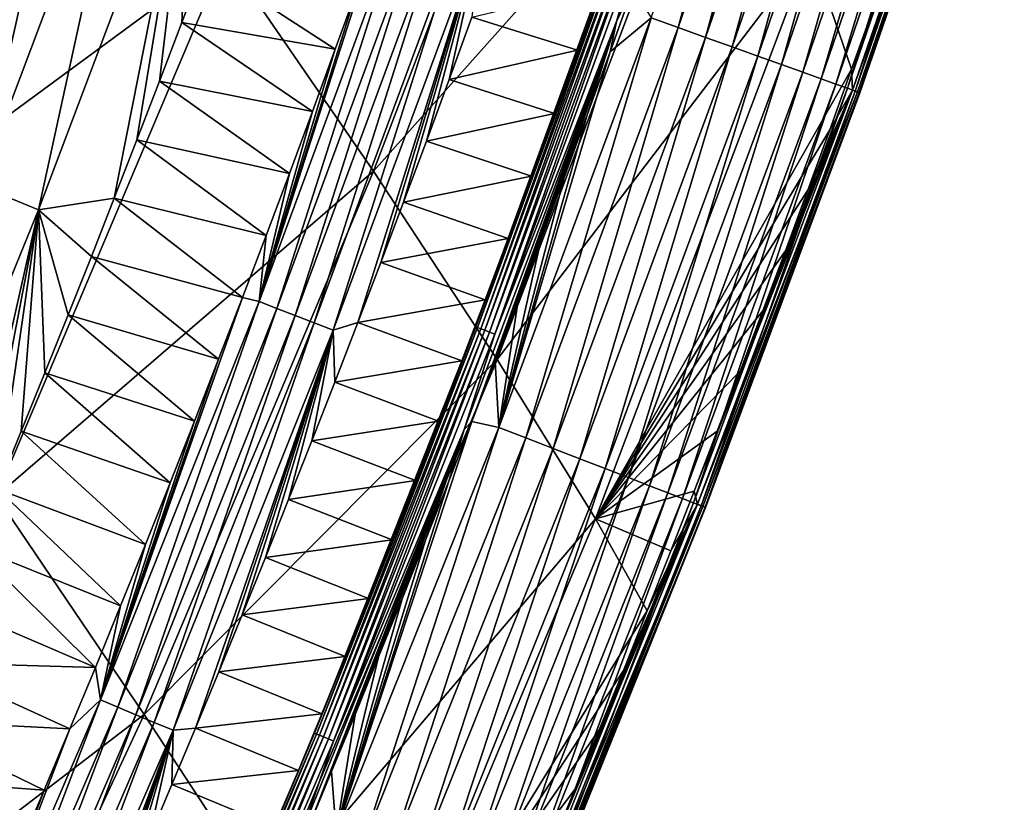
# Model space of a CAD drawing. Header units: millimetres. Extents: x -300 to 300, y -500 to 500.
# Tile 306 of 656: x 249 to 266, y -372 to -358. Entities that reach past the tile are written whole.
import ezdxf

# ---------------------------------------------------------------- set-up
doc = ezdxf.new("R2010")
doc.units = ezdxf.units.MM
doc.header["$LTSCALE"] = 81.481481
for name, color, linetype in [('19', 7, 'CONTINUOUS'), ('23', 7, 'CONTINUOUS'), ('26', 7, 'CONTINUOUS'), ('27', 7, 'CONTINUOUS'), ('29', 7, 'CONTINUOUS'), ('30', 7, 'CONTINUOUS'), ('32', 7, 'CONTINUOUS')]:
    doc.layers.add(name, color=color, linetype=linetype)

msp = doc.modelspace()

# ---------------------------------------------------------------- linework, layer by layer
at = {"layer": '19', "color": 7, "linetype": 'CONTINUOUS'}
for points in [[(255.101, -360.508, 20.017), (258.966, -350.381, 19.916), (252.456, -356.657, 24.52), (255.101, -360.508, 20.017)], [(255.101, -360.508, 20.017), (261.163, -353.709, 15.188), (258.966, -350.381, 19.916), (255.101, -360.508, 20.017)], [(245.315, -361.912, 28.921), (249.388, -352.32, 28.779), (241.863, -357.027, 32.959), (245.315, -361.912, 28.921)], [(245.315, -361.912, 28.921), (252.456, -356.657, 24.52), (249.388, -352.32, 28.779), (245.315, -361.912, 28.921)], [(257.308, -363.863, 15.264), (261.163, -353.709, 15.188), (255.101, -360.508, 20.017), (257.308, -363.863, 15.264)], [(257.308, -363.863, 15.264), (262.896, -356.548, 10.205), (261.163, -353.709, 15.188), (257.308, -363.863, 15.264)], [(259.062, -366.709, 10.254), (262.896, -356.548, 10.205), (257.308, -363.863, 15.264), (259.062, -366.709, 10.254)], [(262.896, -356.548, 10.205), (259.062, -366.709, 10.254), (263.631, -358.689, 6.653), (262.896, -356.548, 10.205)], [(264.018, -357.608, 6.646), (262.896, -356.548, 10.205), (263.631, -358.689, 6.653), (264.018, -357.608, 6.646)], [(248.369, -366.305, 24.643), (252.456, -356.657, 24.52), (245.315, -361.912, 28.921), (248.369, -366.305, 24.643)], [(248.369, -366.305, 24.643), (255.101, -360.508, 20.017), (252.456, -356.657, 24.52), (248.369, -366.305, 24.643)], [(263.631, -358.689, 6.653), (259.062, -366.709, 10.254), (263.241, -359.769, 6.659), (263.631, -358.689, 6.653)], [(263.241, -359.769, 6.659), (259.062, -366.709, 10.254), (262.847, -360.847, 6.666), (263.241, -359.769, 6.659)], [(251.011, -370.194, 20.118), (255.101, -360.508, 20.017), (248.369, -366.305, 24.643), (251.011, -370.194, 20.118)], [(251.011, -370.194, 20.118), (257.308, -363.863, 15.264), (255.101, -360.508, 20.017), (251.011, -370.194, 20.118)], [(262.847, -360.847, 6.666), (259.062, -366.709, 10.254), (262.45, -361.924, 6.672), (262.847, -360.847, 6.666)], [(262.45, -361.924, 6.672), (259.062, -366.709, 10.254), (262.048, -362.999, 6.679), (262.45, -361.924, 6.672)], [(262.048, -362.999, 6.679), (259.062, -366.709, 10.254), (261.643, -364.072, 6.685), (262.048, -362.999, 6.679)], [(253.224, -373.568, 15.341), (257.308, -363.863, 15.264), (251.011, -370.194, 20.118), (253.224, -373.568, 15.341)], [(253.224, -373.568, 15.341), (259.062, -366.709, 10.254), (257.308, -363.863, 15.264), (253.224, -373.568, 15.341)], [(261.643, -364.072, 6.685), (259.062, -366.709, 10.254), (261.234, -365.143, 6.692), (261.643, -364.072, 6.685)], [(261.234, -365.143, 6.692), (259.062, -366.709, 10.254), (260.821, -366.213, 6.698), (261.234, -365.143, 6.692)], [(260.821, -366.213, 6.698), (259.062, -366.709, 10.254), (260.404, -367.28, 6.705), (260.821, -366.213, 6.698)], [(244.055, -375.526, 24.767), (251.011, -370.194, 20.118), (248.369, -366.305, 24.643), (244.055, -375.526, 24.767)], [(254.996, -376.413, 10.303), (259.062, -366.709, 10.254), (253.224, -373.568, 15.341), (254.996, -376.413, 10.303)], [(259.062, -366.709, 10.254), (254.996, -376.413, 10.303), (259.983, -368.346, 6.711), (259.062, -366.709, 10.254)], [(260.404, -367.28, 6.705), (259.062, -366.709, 10.254), (259.983, -368.346, 6.711), (260.404, -367.28, 6.705)], [(259.983, -368.346, 6.711), (254.996, -376.413, 10.303), (259.558, -369.41, 6.717), (259.983, -368.346, 6.711)], [(259.558, -369.41, 6.717), (254.996, -376.413, 10.303), (259.128, -370.472, 6.723), (259.558, -369.41, 6.717)], [(246.689, -379.446, 20.221), (251.011, -370.194, 20.118), (244.055, -375.526, 24.767), (246.689, -379.446, 20.221)], [(246.689, -379.446, 20.221), (253.224, -373.568, 15.341), (251.011, -370.194, 20.118), (246.689, -379.446, 20.221)], [(259.128, -370.472, 6.723), (254.996, -376.413, 10.303), (258.695, -371.532, 6.729), (259.128, -370.472, 6.723)], [(258.695, -371.532, 6.729), (254.996, -376.413, 10.303), (258.258, -372.591, 6.735), (258.695, -371.532, 6.729)]]:
    msp.add_3dface(points, dxfattribs=at)
at = {"layer": '23', "color": 7, "linetype": 'CONTINUOUS'}
for points in [[(251.679, -357.854, 2.767), (252.072, -356.807, 2.765), (254.419, -358.33, 1.09), (251.679, -357.854, 2.767)], [(254.419, -358.33, 1.09), (252.072, -356.807, 2.765), (254.822, -357.221, 1.092), (254.419, -358.33, 1.09)], [(251.281, -358.9, 2.769), (251.679, -357.854, 2.767), (254.012, -359.439, 1.089), (251.281, -358.9, 2.769)], [(254.012, -359.439, 1.089), (251.679, -357.854, 2.767), (254.419, -358.33, 1.09), (254.012, -359.439, 1.089)], [(250.88, -359.944, 2.771), (251.281, -358.9, 2.769), (253.6, -360.546, 1.087), (250.88, -359.944, 2.771)], [(253.6, -360.546, 1.087), (251.281, -358.9, 2.769), (254.012, -359.439, 1.089), (253.6, -360.546, 1.087)], [(250.476, -360.987, 2.773), (250.88, -359.944, 2.771), (253.184, -361.652, 1.086), (250.476, -360.987, 2.773)], [(253.184, -361.652, 1.086), (250.88, -359.944, 2.771), (253.6, -360.546, 1.087), (253.184, -361.652, 1.086)], [(250.067, -362.028, 2.775), (250.476, -360.987, 2.773), (252.763, -362.757, 1.084), (250.067, -362.028, 2.775)], [(252.763, -362.757, 1.084), (250.476, -360.987, 2.773), (253.184, -361.652, 1.086), (252.763, -362.757, 1.084)], [(249.654, -363.067, 2.777), (250.067, -362.028, 2.775), (252.338, -363.86, 1.082), (249.654, -363.067, 2.777)], [(252.338, -363.86, 1.082), (250.067, -362.028, 2.775), (252.763, -362.757, 1.084), (252.338, -363.86, 1.082)], [(249.237, -364.105, 2.779), (249.654, -363.067, 2.777), (251.908, -364.962, 1.081), (249.237, -364.105, 2.779)], [(251.908, -364.962, 1.081), (249.654, -363.067, 2.777), (252.338, -363.86, 1.082), (251.908, -364.962, 1.081)], [(248.817, -365.141, 2.781), (249.237, -364.105, 2.779), (251.473, -366.063, 1.079), (248.817, -365.141, 2.781)], [(251.473, -366.063, 1.079), (249.237, -364.105, 2.779), (251.908, -364.962, 1.081), (251.473, -366.063, 1.079)], [(248.392, -366.175, 2.782), (248.817, -365.141, 2.781), (251.033, -367.163, 1.078), (248.392, -366.175, 2.782)], [(251.033, -367.163, 1.078), (248.817, -365.141, 2.781), (251.473, -366.063, 1.079), (251.033, -367.163, 1.078)], [(247.963, -367.208, 2.784), (248.392, -366.175, 2.782), (250.588, -368.261, 1.076), (247.963, -367.208, 2.784)], [(250.588, -368.261, 1.076), (248.392, -366.175, 2.782), (251.033, -367.163, 1.078), (250.588, -368.261, 1.076)], [(247.53, -368.239, 2.786), (247.963, -367.208, 2.784), (250.139, -369.357, 1.074), (247.53, -368.239, 2.786)], [(250.139, -369.357, 1.074), (247.963, -367.208, 2.784), (250.588, -368.261, 1.076), (250.139, -369.357, 1.074)], [(247.093, -369.268, 2.788), (247.53, -368.239, 2.786), (250.139, -369.357, 1.074), (247.093, -369.268, 2.788)], [(246.651, -370.295, 2.789), (247.093, -369.268, 2.788), (249.684, -370.453, 1.073), (246.651, -370.295, 2.789)], [(249.684, -370.453, 1.073), (247.093, -369.268, 2.788), (250.139, -369.357, 1.074), (249.684, -370.453, 1.073)], [(246.205, -371.321, 2.791), (246.651, -370.295, 2.789), (249.225, -371.547, 1.071), (246.205, -371.321, 2.791)], [(249.225, -371.547, 1.071), (246.651, -370.295, 2.789), (249.684, -370.453, 1.073), (249.225, -371.547, 1.071)], [(248.761, -372.639, 1.07), (246.205, -371.321, 2.791), (249.225, -371.547, 1.071), (248.761, -372.639, 1.07)]]:
    msp.add_3dface(points, dxfattribs=at)
at = {"layer": '26', "color": 7, "linetype": 'CONTINUOUS'}
for points in [[(248.846, -352.753, 6.469), (246.129, -359.957, 6.433), (247.981, -352.417, 7.588), (248.846, -352.753, 6.469)], [(248.846, -352.753, 6.469), (247.062, -360.345, 5.395), (246.129, -359.957, 6.433), (248.846, -352.753, 6.469)], [(249.788, -353.118, 5.418), (247.062, -360.345, 5.395), (248.846, -352.753, 6.469), (249.788, -353.118, 5.418)], [(249.788, -353.118, 5.418), (248.063, -360.759, 4.433), (247.062, -360.345, 5.395), (249.788, -353.118, 5.418)], [(250.799, -353.508, 4.443), (248.063, -360.759, 4.433), (249.788, -353.118, 5.418), (250.799, -353.508, 4.443)], [(250.799, -353.508, 4.443), (249.123, -361.197, 3.554), (248.063, -360.759, 4.433), (250.799, -353.508, 4.443)], [(251.871, -353.921, 3.551), (249.123, -361.197, 3.554), (250.799, -353.508, 4.443), (251.871, -353.921, 3.551)], [(251.871, -353.921, 3.551), (250.476, -360.987, 2.773), (249.123, -361.197, 3.554), (251.871, -353.921, 3.551)], [(250.88, -359.944, 2.771), (250.476, -360.987, 2.773), (251.871, -353.921, 3.551), (250.88, -359.944, 2.771)], [(251.281, -358.9, 2.769), (250.88, -359.944, 2.771), (251.871, -353.921, 3.551), (251.281, -358.9, 2.769)], [(251.679, -357.854, 2.767), (251.281, -358.9, 2.769), (251.871, -353.921, 3.551), (251.679, -357.854, 2.767)], [(252.072, -356.807, 2.765), (251.679, -357.854, 2.767), (251.871, -353.921, 3.551), (252.072, -356.807, 2.765)], [(249.123, -361.197, 3.554), (246.191, -368.375, 3.555), (248.063, -360.759, 4.433), (249.123, -361.197, 3.554)], [(250.476, -360.987, 2.773), (250.067, -362.028, 2.775), (249.123, -361.197, 3.554), (250.476, -360.987, 2.773)], [(249.123, -361.197, 3.554), (247.53, -368.239, 2.786), (246.191, -368.375, 3.555), (249.123, -361.197, 3.554)], [(247.963, -367.208, 2.784), (247.53, -368.239, 2.786), (249.123, -361.197, 3.554), (247.963, -367.208, 2.784)], [(248.392, -366.175, 2.782), (247.963, -367.208, 2.784), (249.123, -361.197, 3.554), (248.392, -366.175, 2.782)], [(248.817, -365.141, 2.781), (248.392, -366.175, 2.782), (249.123, -361.197, 3.554), (248.817, -365.141, 2.781)], [(249.237, -364.105, 2.779), (248.817, -365.141, 2.781), (249.123, -361.197, 3.554), (249.237, -364.105, 2.779)], [(250.067, -362.028, 2.775), (249.654, -363.067, 2.777), (249.123, -361.197, 3.554), (250.067, -362.028, 2.775)], [(249.654, -363.067, 2.777), (249.237, -364.105, 2.779), (249.123, -361.197, 3.554), (249.654, -363.067, 2.777)]]:
    msp.add_3dface(points, dxfattribs=at)
at = {"layer": '27', "color": 7, "linetype": 'CONTINUOUS'}
for points in [[(260.053, -357.772, 0.109), (262.594, -350.39, 0.109), (260.539, -357.946, 0.249), (260.053, -357.772, 0.109)], [(260.539, -357.946, 0.249), (262.594, -350.39, 0.109), (263.083, -350.552, 0.247), (260.539, -357.946, 0.249)], [(260.539, -357.946, 0.249), (263.083, -350.552, 0.247), (261.026, -358.121, 0.45), (260.539, -357.946, 0.249)], [(261.026, -358.121, 0.45), (263.083, -350.552, 0.247), (263.571, -350.714, 0.447), (261.026, -358.121, 0.45)], [(261.026, -358.121, 0.45), (263.571, -350.714, 0.447), (261.502, -358.291, 0.717), (261.026, -358.121, 0.45)], [(261.502, -358.291, 0.717), (263.571, -350.714, 0.447), (264.049, -350.873, 0.711), (261.502, -358.291, 0.717)], [(261.502, -358.291, 0.717), (264.049, -350.873, 0.711), (261.957, -358.454, 1.048), (261.502, -358.291, 0.717)], [(261.957, -358.454, 1.048), (264.049, -350.873, 0.711), (264.506, -351.025, 1.039), (261.957, -358.454, 1.048)], [(261.957, -358.454, 1.048), (264.506, -351.025, 1.039), (262.379, -358.605, 1.441), (261.957, -358.454, 1.048)], [(262.379, -358.605, 1.441), (264.506, -351.025, 1.039), (264.931, -351.166, 1.427), (262.379, -358.605, 1.441)], [(262.379, -358.605, 1.441), (264.931, -351.166, 1.427), (262.758, -358.741, 1.889), (262.379, -358.605, 1.441)], [(262.758, -358.741, 1.889), (264.931, -351.166, 1.427), (265.312, -351.292, 1.871), (262.758, -358.741, 1.889)], [(262.758, -358.741, 1.889), (265.312, -351.292, 1.871), (263.085, -358.858, 2.384), (262.758, -358.741, 1.889)], [(263.085, -358.858, 2.384), (265.312, -351.292, 1.871), (265.642, -351.402, 2.362), (263.085, -358.858, 2.384)], [(263.085, -358.858, 2.384), (265.642, -351.402, 2.362), (263.352, -358.954, 2.915), (263.085, -358.858, 2.384)], [(263.352, -358.954, 2.915), (265.642, -351.402, 2.362), (265.912, -351.491, 2.888), (263.352, -358.954, 2.915)], [(263.352, -358.954, 2.915), (265.912, -351.491, 2.888), (263.555, -359.026, 3.47), (263.352, -358.954, 2.915)], [(263.555, -359.026, 3.47), (265.912, -351.491, 2.888), (266.119, -351.56, 3.439), (263.555, -359.026, 3.47)], [(263.555, -359.026, 3.47), (266.119, -351.56, 3.439), (263.692, -359.076, 4.037), (263.555, -359.026, 3.47)], [(264.018, -357.608, 6.646), (263.631, -358.689, 6.653), (266.23, -351.597, 6.143), (264.018, -357.608, 6.646)], [(266.23, -351.597, 6.143), (263.631, -358.689, 6.653), (263.645, -359.059, 6.189), (266.23, -351.597, 6.143)], [(266.23, -351.597, 6.143), (263.645, -359.059, 6.189), (266.317, -351.626, 5.642), (266.23, -351.597, 6.143)], [(263.645, -359.059, 6.189), (263.736, -359.091, 5.686), (266.317, -351.626, 5.642), (263.645, -359.059, 6.189)], [(263.692, -359.076, 4.037), (266.119, -351.56, 3.439), (266.26, -351.607, 4.001), (263.692, -359.076, 4.037)], [(263.692, -359.076, 4.037), (266.26, -351.607, 4.001), (263.765, -359.102, 4.602), (263.692, -359.076, 4.037)], [(263.736, -359.091, 5.686), (266.355, -351.639, 5.112), (266.317, -351.626, 5.642), (263.736, -359.091, 5.686)], [(263.778, -359.106, 5.155), (266.355, -351.639, 5.112), (263.736, -359.091, 5.686), (263.778, -359.106, 5.155)], [(263.765, -359.102, 4.602), (266.26, -351.607, 4.001), (266.338, -351.633, 4.562), (263.765, -359.102, 4.602)], [(263.765, -359.102, 4.602), (266.338, -351.633, 4.562), (263.778, -359.106, 5.155), (263.765, -359.102, 4.602)], [(263.778, -359.106, 5.155), (266.338, -351.633, 4.562), (266.355, -351.639, 5.112), (263.778, -359.106, 5.155)], [(259.322, -358.376, 0.031), (259.73, -357.239, 0.031), (260.053, -357.772, 0.109), (259.322, -358.376, 0.031)], [(257.337, -365.077, 0.11), (259.322, -358.376, 0.031), (260.053, -357.772, 0.109), (257.337, -365.077, 0.11)], [(257.337, -365.077, 0.11), (260.053, -357.772, 0.109), (257.821, -365.264, 0.251), (257.337, -365.077, 0.11)], [(257.821, -365.264, 0.251), (260.053, -357.772, 0.109), (260.539, -357.946, 0.249), (257.821, -365.264, 0.251)], [(257.821, -365.264, 0.251), (260.539, -357.946, 0.249), (258.305, -365.451, 0.454), (257.821, -365.264, 0.251)], [(258.305, -365.451, 0.454), (260.539, -357.946, 0.249), (261.026, -358.121, 0.45), (258.305, -365.451, 0.454)], [(258.305, -365.451, 0.454), (261.026, -358.121, 0.45), (258.779, -365.634, 0.723), (258.305, -365.451, 0.454)], [(258.779, -365.634, 0.723), (261.026, -358.121, 0.45), (261.502, -358.291, 0.717), (258.779, -365.634, 0.723)], [(258.779, -365.634, 0.723), (261.502, -358.291, 0.717), (259.232, -365.809, 1.057), (258.779, -365.634, 0.723)], [(259.232, -365.809, 1.057), (261.502, -358.291, 0.717), (261.957, -358.454, 1.048), (259.232, -365.809, 1.057)], [(258.913, -359.502, 0.031), (259.322, -358.376, 0.031), (257.337, -365.077, 0.11), (258.913, -359.502, 0.031)], [(259.232, -365.809, 1.057), (261.957, -358.454, 1.048), (259.651, -365.972, 1.454), (259.232, -365.809, 1.057)], [(259.651, -365.972, 1.454), (261.957, -358.454, 1.048), (262.379, -358.605, 1.441), (259.651, -365.972, 1.454)], [(259.651, -365.972, 1.454), (262.379, -358.605, 1.441), (260.027, -366.117, 1.906), (259.651, -365.972, 1.454)], [(260.027, -366.117, 1.906), (262.379, -358.605, 1.441), (262.758, -358.741, 1.889), (260.027, -366.117, 1.906)], [(263.631, -358.689, 6.653), (263.241, -359.769, 6.659), (263.645, -359.059, 6.189), (263.631, -358.689, 6.653)], [(260.027, -366.117, 1.906), (262.758, -358.741, 1.889), (260.35, -366.242, 2.406), (260.027, -366.117, 1.906)], [(260.35, -366.242, 2.406), (262.758, -358.741, 1.889), (263.085, -358.858, 2.384), (260.35, -366.242, 2.406)], [(260.35, -366.242, 2.406), (263.085, -358.858, 2.384), (260.613, -366.344, 2.942), (260.35, -366.242, 2.406)], [(260.613, -366.344, 2.942), (263.085, -358.858, 2.384), (263.352, -358.954, 2.915), (260.613, -366.344, 2.942)], [(260.613, -366.344, 2.942), (263.352, -358.954, 2.915), (260.812, -366.421, 3.501), (260.613, -366.344, 2.942)], [(260.812, -366.421, 3.501), (263.352, -358.954, 2.915), (263.555, -359.026, 3.47), (260.812, -366.421, 3.501)], [(260.812, -366.421, 3.501), (263.555, -359.026, 3.47), (260.946, -366.473, 4.071), (260.812, -366.421, 3.501)], [(260.946, -366.473, 4.071), (263.555, -359.026, 3.47), (263.692, -359.076, 4.037), (260.946, -366.473, 4.071)], [(261.234, -365.143, 6.692), (260.821, -366.213, 6.698), (263.645, -359.059, 6.189), (261.234, -365.143, 6.692)], [(263.645, -359.059, 6.189), (260.821, -366.213, 6.698), (260.883, -366.448, 6.233), (263.645, -359.059, 6.189)], [(263.645, -359.059, 6.189), (260.883, -366.448, 6.233), (263.736, -359.091, 5.686), (263.645, -359.059, 6.189)], [(260.883, -366.448, 6.233), (260.977, -366.485, 5.729), (263.736, -359.091, 5.686), (260.883, -366.448, 6.233)], [(260.946, -366.473, 4.071), (263.692, -359.076, 4.037), (261.015, -366.499, 4.64), (260.946, -366.473, 4.071)], [(260.977, -366.485, 5.729), (263.778, -359.106, 5.155), (263.736, -359.091, 5.686), (260.977, -366.485, 5.729)], [(261.023, -366.503, 5.196), (263.778, -359.106, 5.155), (260.977, -366.485, 5.729), (261.023, -366.503, 5.196)], [(261.015, -366.499, 4.64), (263.692, -359.076, 4.037), (263.765, -359.102, 4.602), (261.015, -366.499, 4.64)], [(261.015, -366.499, 4.64), (263.765, -359.102, 4.602), (261.023, -366.503, 5.196), (261.015, -366.499, 4.64)], [(261.023, -366.503, 5.196), (263.765, -359.102, 4.602), (263.778, -359.106, 5.155), (261.023, -366.503, 5.196)], [(261.643, -364.072, 6.685), (261.234, -365.143, 6.692), (263.645, -359.059, 6.189), (261.643, -364.072, 6.685)], [(262.048, -362.999, 6.679), (261.643, -364.072, 6.685), (263.645, -359.059, 6.189), (262.048, -362.999, 6.679)], [(262.45, -361.924, 6.672), (262.048, -362.999, 6.679), (263.645, -359.059, 6.189), (262.45, -361.924, 6.672)], [(262.847, -360.847, 6.666), (262.45, -361.924, 6.672), (263.645, -359.059, 6.189), (262.847, -360.847, 6.666)], [(263.241, -359.769, 6.659), (262.847, -360.847, 6.666), (263.645, -359.059, 6.189), (263.241, -359.769, 6.659)], [(258.503, -360.617, 0.031), (258.913, -359.502, 0.031), (257.337, -365.077, 0.11), (258.503, -360.617, 0.031)], [(258.093, -361.721, 0.031), (258.503, -360.617, 0.031), (257.337, -365.077, 0.11), (258.093, -361.721, 0.031)], [(257.681, -362.814, 0.031), (258.093, -361.721, 0.031), (257.337, -365.077, 0.11), (257.681, -362.814, 0.031)], [(257.269, -363.897, 0.031), (257.681, -362.814, 0.031), (257.337, -365.077, 0.11), (257.269, -363.897, 0.031)], [(256.856, -364.97, 0.031), (257.269, -363.897, 0.031), (257.337, -365.077, 0.11), (256.856, -364.97, 0.031)], [(256.442, -366.034, 0.031), (256.856, -364.97, 0.031), (254.435, -372.298, 0.111), (256.442, -366.034, 0.031)], [(254.435, -372.298, 0.111), (256.856, -364.97, 0.031), (257.337, -365.077, 0.11), (254.435, -372.298, 0.111)], [(254.435, -372.298, 0.111), (257.337, -365.077, 0.11), (254.916, -372.499, 0.253), (254.435, -372.298, 0.111)], [(254.916, -372.499, 0.253), (257.337, -365.077, 0.11), (257.821, -365.264, 0.251), (254.916, -372.499, 0.253)], [(254.916, -372.499, 0.253), (257.821, -365.264, 0.251), (255.397, -372.701, 0.458), (254.916, -372.499, 0.253)], [(255.397, -372.701, 0.458), (257.821, -365.264, 0.251), (258.305, -365.451, 0.454), (255.397, -372.701, 0.458)], [(255.397, -372.701, 0.458), (258.305, -365.451, 0.454), (255.867, -372.897, 0.729), (255.397, -372.701, 0.458)], [(255.867, -372.897, 0.729), (258.305, -365.451, 0.454), (258.779, -365.634, 0.723), (255.867, -372.897, 0.729)], [(255.867, -372.897, 0.729), (258.779, -365.634, 0.723), (256.316, -373.085, 1.066), (255.867, -372.897, 0.729)], [(256.316, -373.085, 1.066), (258.779, -365.634, 0.723), (259.232, -365.809, 1.057), (256.316, -373.085, 1.066)], [(256.316, -373.085, 1.066), (259.232, -365.809, 1.057), (256.732, -373.259, 1.466), (256.316, -373.085, 1.066)], [(256.732, -373.259, 1.466), (259.232, -365.809, 1.057), (259.651, -365.972, 1.454), (256.732, -373.259, 1.466)], [(256.026, -367.087, 0.031), (256.442, -366.034, 0.031), (254.435, -372.298, 0.111), (256.026, -367.087, 0.031)], [(256.732, -373.259, 1.466), (259.651, -365.972, 1.454), (257.104, -373.415, 1.923), (256.732, -373.259, 1.466)], [(257.104, -373.415, 1.923), (259.651, -365.972, 1.454), (260.027, -366.117, 1.906), (257.104, -373.415, 1.923)], [(257.104, -373.415, 1.923), (260.027, -366.117, 1.906), (257.424, -373.549, 2.427), (257.104, -373.415, 1.923)], [(257.424, -373.549, 2.427), (260.027, -366.117, 1.906), (260.35, -366.242, 2.406), (257.424, -373.549, 2.427)], [(257.424, -373.549, 2.427), (260.35, -366.242, 2.406), (257.683, -373.657, 2.967), (257.424, -373.549, 2.427)], [(257.683, -373.657, 2.967), (260.35, -366.242, 2.406), (260.613, -366.344, 2.942), (257.683, -373.657, 2.967)], [(260.821, -366.213, 6.698), (260.404, -367.28, 6.705), (260.883, -366.448, 6.233), (260.821, -366.213, 6.698)], [(257.683, -373.657, 2.967), (260.613, -366.344, 2.942), (257.878, -373.739, 3.531), (257.683, -373.657, 2.967)], [(257.878, -373.739, 3.531), (260.613, -366.344, 2.942), (260.812, -366.421, 3.501), (257.878, -373.739, 3.531)], [(257.878, -373.739, 3.531), (260.812, -366.421, 3.501), (258.007, -373.793, 4.105), (257.878, -373.739, 3.531)], [(258.007, -373.793, 4.105), (260.812, -366.421, 3.501), (260.946, -366.473, 4.071), (258.007, -373.793, 4.105)], [(258.258, -372.591, 6.735), (257.816, -373.647, 6.741), (260.883, -366.448, 6.233), (258.258, -372.591, 6.735)], [(260.883, -366.448, 6.233), (257.816, -373.647, 6.741), (257.929, -373.76, 6.275), (260.883, -366.448, 6.233)], [(260.883, -366.448, 6.233), (257.929, -373.76, 6.275), (260.977, -366.485, 5.729), (260.883, -366.448, 6.233)], [(257.929, -373.76, 6.275), (258.026, -373.801, 5.77), (260.977, -366.485, 5.729), (257.929, -373.76, 6.275)], [(258.007, -373.793, 4.105), (260.946, -366.473, 4.071), (258.072, -373.82, 4.677), (258.007, -373.793, 4.105)], [(258.026, -373.801, 5.77), (261.023, -366.503, 5.196), (260.977, -366.485, 5.729), (258.026, -373.801, 5.77)], [(258.076, -373.822, 5.235), (261.023, -366.503, 5.196), (258.026, -373.801, 5.77), (258.076, -373.822, 5.235)], [(258.072, -373.82, 4.677), (260.946, -366.473, 4.071), (261.015, -366.499, 4.64), (258.072, -373.82, 4.677)], [(258.072, -373.82, 4.677), (261.015, -366.499, 4.64), (258.076, -373.822, 5.235), (258.072, -373.82, 4.677)], [(258.076, -373.822, 5.235), (261.015, -366.499, 4.64), (261.023, -366.503, 5.196), (258.076, -373.822, 5.235)], [(258.695, -371.532, 6.729), (258.258, -372.591, 6.735), (260.883, -366.448, 6.233), (258.695, -371.532, 6.729)], [(259.128, -370.472, 6.723), (258.695, -371.532, 6.729), (260.883, -366.448, 6.233), (259.128, -370.472, 6.723)], [(259.558, -369.41, 6.717), (259.128, -370.472, 6.723), (260.883, -366.448, 6.233), (259.558, -369.41, 6.717)], [(259.983, -368.346, 6.711), (259.558, -369.41, 6.717), (260.883, -366.448, 6.233), (259.983, -368.346, 6.711)], [(260.404, -367.28, 6.705), (259.983, -368.346, 6.711), (260.883, -366.448, 6.233), (260.404, -367.28, 6.705)], [(255.61, -368.132, 0.031), (256.026, -367.087, 0.031), (254.435, -372.298, 0.111), (255.61, -368.132, 0.031)], [(255.192, -369.168, 0.031), (255.61, -368.132, 0.031), (254.435, -372.298, 0.111), (255.192, -369.168, 0.031)], [(254.774, -370.195, 0.031), (255.192, -369.168, 0.031), (254.435, -372.298, 0.111), (254.774, -370.195, 0.031)], [(254.354, -371.213, 0.031), (254.774, -370.195, 0.031), (254.435, -372.298, 0.111), (254.354, -371.213, 0.031)], [(253.933, -372.223, 0.031), (254.354, -371.213, 0.031), (254.435, -372.298, 0.111), (253.933, -372.223, 0.031)]]:
    msp.add_3dface(points, dxfattribs=at)
at = {"layer": '29', "color": 7, "linetype": 'CONTINUOUS'}
for points in [[(258.741, -358.349, 0.5), (256.855, -357.758, 0.5), (259.151, -357.208, 0.5), (258.741, -358.349, 0.5)], [(256.45, -358.868, 0.5), (256.855, -357.758, 0.5), (258.741, -358.349, 0.5), (256.45, -358.868, 0.5)], [(258.33, -359.479, 0.5), (256.45, -358.868, 0.5), (258.741, -358.349, 0.5), (258.33, -359.479, 0.5)], [(256.044, -359.968, 0.5), (256.45, -358.868, 0.5), (258.33, -359.479, 0.5), (256.044, -359.968, 0.5)], [(257.918, -360.597, 0.5), (256.044, -359.968, 0.5), (258.33, -359.479, 0.5), (257.918, -360.597, 0.5)], [(255.637, -361.057, 0.5), (256.044, -359.968, 0.5), (257.918, -360.597, 0.5), (255.637, -361.057, 0.5)], [(257.505, -361.704, 0.5), (255.637, -361.057, 0.5), (257.918, -360.597, 0.5), (257.505, -361.704, 0.5)], [(255.229, -362.137, 0.5), (255.637, -361.057, 0.5), (257.505, -361.704, 0.5), (255.229, -362.137, 0.5)], [(257.092, -362.801, 0.5), (255.229, -362.137, 0.5), (257.505, -361.704, 0.5), (257.092, -362.801, 0.5)], [(254.82, -363.207, 0.5), (255.229, -362.137, 0.5), (257.092, -362.801, 0.5), (254.82, -363.207, 0.5)], [(256.678, -363.887, 0.5), (254.82, -363.207, 0.5), (257.092, -362.801, 0.5), (256.678, -363.887, 0.5)], [(254.41, -364.267, 0.5), (254.82, -363.207, 0.5), (256.678, -363.887, 0.5), (254.41, -364.267, 0.5)], [(256.263, -364.962, 0.5), (254.41, -364.267, 0.5), (256.678, -363.887, 0.5), (256.263, -364.962, 0.5)], [(253.998, -365.318, 0.5), (254.41, -364.267, 0.5), (256.263, -364.962, 0.5), (253.998, -365.318, 0.5)], [(255.848, -366.026, 0.5), (253.998, -365.318, 0.5), (256.263, -364.962, 0.5), (255.848, -366.026, 0.5)], [(253.586, -366.361, 0.5), (253.998, -365.318, 0.5), (255.848, -366.026, 0.5), (253.586, -366.361, 0.5)], [(255.431, -367.081, 0.5), (253.586, -366.361, 0.5), (255.848, -366.026, 0.5), (255.431, -367.081, 0.5)], [(253.172, -367.394, 0.5), (253.586, -366.361, 0.5), (255.431, -367.081, 0.5), (253.172, -367.394, 0.5)], [(255.013, -368.127, 0.5), (253.172, -367.394, 0.5), (255.431, -367.081, 0.5), (255.013, -368.127, 0.5)], [(252.757, -368.419, 0.5), (253.172, -367.394, 0.5), (255.013, -368.127, 0.5), (252.757, -368.419, 0.5)], [(254.596, -369.161, 0.5), (252.757, -368.419, 0.5), (255.013, -368.127, 0.5), (254.596, -369.161, 0.5)], [(252.341, -369.435, 0.5), (252.757, -368.419, 0.5), (254.596, -369.161, 0.5), (252.341, -369.435, 0.5)], [(254.178, -370.184, 0.5), (252.341, -369.435, 0.5), (254.596, -369.161, 0.5), (254.178, -370.184, 0.5)], [(251.924, -370.443, 0.5), (252.341, -369.435, 0.5), (254.178, -370.184, 0.5), (251.924, -370.443, 0.5)], [(253.76, -371.197, 0.5), (251.924, -370.443, 0.5), (254.178, -370.184, 0.5), (253.76, -371.197, 0.5)], [(251.505, -371.444, 0.5), (251.924, -370.443, 0.5), (253.76, -371.197, 0.5), (251.505, -371.444, 0.5)], [(253.339, -372.204, 0.5), (251.505, -371.444, 0.5), (253.76, -371.197, 0.5), (253.339, -372.204, 0.5)], [(251.085, -372.438, 0.5), (251.505, -371.444, 0.5), (253.339, -372.204, 0.5), (251.085, -372.438, 0.5)]]:
    msp.add_3dface(points, dxfattribs=at)
at = {"layer": '30', "color": 7, "linetype": 'CONTINUOUS'}
for points in [[(259.73, -357.239, 0.031), (259.437, -357.836, 0.028), (261.976, -350.493, 0.028), (259.73, -357.239, 0.031)], [(259.437, -357.836, 0.028), (259.955, -356.078, 0.042), (261.976, -350.493, 0.028), (259.437, -357.836, 0.028)], [(256.925, -363.281, 0.404), (259.561, -356.054, 0.5), (259.611, -355.956, 0.404), (256.925, -363.281, 0.404)], [(256.925, -363.281, 0.404), (259.611, -355.956, 0.404), (256.959, -363.294, 0.307), (256.925, -363.281, 0.404)], [(259.151, -357.208, 0.5), (259.561, -356.054, 0.5), (256.925, -363.281, 0.404), (259.151, -357.208, 0.5)], [(256.959, -363.294, 0.307), (259.611, -355.956, 0.404), (259.645, -355.968, 0.307), (256.959, -363.294, 0.307)], [(256.959, -363.294, 0.307), (259.645, -355.968, 0.307), (257.013, -363.315, 0.216), (256.959, -363.294, 0.307)], [(257.013, -363.315, 0.216), (259.645, -355.968, 0.307), (259.699, -355.987, 0.216), (257.013, -363.315, 0.216)], [(257.013, -363.315, 0.216), (259.699, -355.987, 0.216), (257.085, -363.342, 0.138), (257.013, -363.315, 0.216)], [(257.085, -363.342, 0.138), (259.699, -355.987, 0.216), (259.773, -356.013, 0.138), (257.085, -363.342, 0.138)], [(257.085, -363.342, 0.138), (259.773, -356.013, 0.138), (257.172, -363.375, 0.079), (257.085, -363.342, 0.138)], [(257.172, -363.375, 0.079), (259.773, -356.013, 0.138), (259.86, -356.044, 0.079), (257.172, -363.375, 0.079)], [(257.172, -363.375, 0.079), (259.86, -356.044, 0.079), (257.266, -363.411, 0.042), (257.172, -363.375, 0.079)], [(257.266, -363.411, 0.042), (259.86, -356.044, 0.079), (259.955, -356.078, 0.042), (257.266, -363.411, 0.042)], [(257.266, -363.411, 0.042), (259.955, -356.078, 0.042), (259.437, -357.836, 0.028), (257.266, -363.411, 0.042)], [(258.741, -358.349, 0.5), (259.151, -357.208, 0.5), (256.925, -363.281, 0.404), (258.741, -358.349, 0.5)], [(259.73, -357.239, 0.031), (259.322, -358.376, 0.031), (259.437, -357.836, 0.028), (259.73, -357.239, 0.031)], [(256.856, -364.97, 0.031), (256.72, -365.114, 0.028), (259.437, -357.836, 0.028), (256.856, -364.97, 0.031)], [(256.72, -365.114, 0.028), (257.266, -363.411, 0.042), (259.437, -357.836, 0.028), (256.72, -365.114, 0.028)], [(257.269, -363.897, 0.031), (256.856, -364.97, 0.031), (259.437, -357.836, 0.028), (257.269, -363.897, 0.031)], [(257.681, -362.814, 0.031), (257.269, -363.897, 0.031), (259.437, -357.836, 0.028), (257.681, -362.814, 0.031)], [(258.093, -361.721, 0.031), (257.681, -362.814, 0.031), (259.437, -357.836, 0.028), (258.093, -361.721, 0.031)], [(258.503, -360.617, 0.031), (258.093, -361.721, 0.031), (259.437, -357.836, 0.028), (258.503, -360.617, 0.031)], [(258.913, -359.502, 0.031), (258.503, -360.617, 0.031), (259.437, -357.836, 0.028), (258.913, -359.502, 0.031)], [(259.322, -358.376, 0.031), (258.913, -359.502, 0.031), (259.437, -357.836, 0.028), (259.322, -358.376, 0.031)], [(258.33, -359.479, 0.5), (258.741, -358.349, 0.5), (256.925, -363.281, 0.404), (258.33, -359.479, 0.5)], [(257.918, -360.597, 0.5), (258.33, -359.479, 0.5), (256.925, -363.281, 0.404), (257.918, -360.597, 0.5)], [(257.505, -361.704, 0.5), (257.918, -360.597, 0.5), (256.925, -363.281, 0.404), (257.505, -361.704, 0.5)], [(257.092, -362.801, 0.5), (257.505, -361.704, 0.5), (256.925, -363.281, 0.404), (257.092, -362.801, 0.5)], [(256.678, -363.887, 0.5), (257.092, -362.801, 0.5), (256.925, -363.281, 0.404), (256.678, -363.887, 0.5)], [(254.051, -370.531, 0.404), (256.678, -363.887, 0.5), (256.925, -363.281, 0.404), (254.051, -370.531, 0.404)], [(254.051, -370.531, 0.404), (256.925, -363.281, 0.404), (254.084, -370.545, 0.307), (254.051, -370.531, 0.404)], [(254.084, -370.545, 0.307), (256.925, -363.281, 0.404), (256.959, -363.294, 0.307), (254.084, -370.545, 0.307)], [(254.084, -370.545, 0.307), (256.959, -363.294, 0.307), (254.138, -370.567, 0.216), (254.084, -370.545, 0.307)], [(254.138, -370.567, 0.216), (256.959, -363.294, 0.307), (257.013, -363.315, 0.216), (254.138, -370.567, 0.216)], [(254.138, -370.567, 0.216), (257.013, -363.315, 0.216), (254.21, -370.596, 0.138), (254.138, -370.567, 0.216)], [(254.21, -370.596, 0.138), (257.013, -363.315, 0.216), (257.085, -363.342, 0.138), (254.21, -370.596, 0.138)], [(254.21, -370.596, 0.138), (257.085, -363.342, 0.138), (254.296, -370.632, 0.079), (254.21, -370.596, 0.138)], [(254.296, -370.632, 0.079), (257.085, -363.342, 0.138), (257.172, -363.375, 0.079), (254.296, -370.632, 0.079)], [(254.296, -370.632, 0.079), (257.172, -363.375, 0.079), (254.389, -370.67, 0.042), (254.296, -370.632, 0.079)], [(254.389, -370.67, 0.042), (257.172, -363.375, 0.079), (257.266, -363.411, 0.042), (254.389, -370.67, 0.042)], [(254.389, -370.67, 0.042), (257.266, -363.411, 0.042), (256.72, -365.114, 0.028), (254.389, -370.67, 0.042)], [(256.263, -364.962, 0.5), (256.678, -363.887, 0.5), (254.051, -370.531, 0.404), (256.263, -364.962, 0.5)], [(255.848, -366.026, 0.5), (256.263, -364.962, 0.5), (254.051, -370.531, 0.404), (255.848, -366.026, 0.5)], [(256.856, -364.97, 0.031), (256.442, -366.034, 0.031), (256.72, -365.114, 0.028), (256.856, -364.97, 0.031)], [(253.933, -372.223, 0.031), (253.814, -372.316, 0.028), (256.72, -365.114, 0.028), (253.933, -372.223, 0.031)], [(253.814, -372.316, 0.028), (254.389, -370.67, 0.042), (256.72, -365.114, 0.028), (253.814, -372.316, 0.028)], [(254.354, -371.213, 0.031), (253.933, -372.223, 0.031), (256.72, -365.114, 0.028), (254.354, -371.213, 0.031)], [(254.774, -370.195, 0.031), (254.354, -371.213, 0.031), (256.72, -365.114, 0.028), (254.774, -370.195, 0.031)], [(255.192, -369.168, 0.031), (254.774, -370.195, 0.031), (256.72, -365.114, 0.028), (255.192, -369.168, 0.031)], [(255.61, -368.132, 0.031), (255.192, -369.168, 0.031), (256.72, -365.114, 0.028), (255.61, -368.132, 0.031)], [(256.026, -367.087, 0.031), (255.61, -368.132, 0.031), (256.72, -365.114, 0.028), (256.026, -367.087, 0.031)], [(256.442, -366.034, 0.031), (256.026, -367.087, 0.031), (256.72, -365.114, 0.028), (256.442, -366.034, 0.031)], [(255.431, -367.081, 0.5), (255.848, -366.026, 0.5), (254.051, -370.531, 0.404), (255.431, -367.081, 0.5)], [(255.013, -368.127, 0.5), (255.431, -367.081, 0.5), (254.051, -370.531, 0.404), (255.013, -368.127, 0.5)], [(254.596, -369.161, 0.5), (255.013, -368.127, 0.5), (254.051, -370.531, 0.404), (254.596, -369.161, 0.5)], [(254.178, -370.184, 0.5), (254.596, -369.161, 0.5), (254.051, -370.531, 0.404), (254.178, -370.184, 0.5)], [(253.76, -371.197, 0.5), (254.178, -370.184, 0.5), (254.051, -370.531, 0.404), (253.76, -371.197, 0.5)], [(250.977, -377.696, 0.404), (253.76, -371.197, 0.5), (254.051, -370.531, 0.404), (250.977, -377.696, 0.404)], [(250.977, -377.696, 0.404), (254.051, -370.531, 0.404), (251.01, -377.71, 0.307), (250.977, -377.696, 0.404)], [(251.01, -377.71, 0.307), (254.051, -370.531, 0.404), (254.084, -370.545, 0.307), (251.01, -377.71, 0.307)], [(251.01, -377.71, 0.307), (254.084, -370.545, 0.307), (251.063, -377.734, 0.216), (251.01, -377.71, 0.307)], [(251.063, -377.734, 0.216), (254.084, -370.545, 0.307), (254.138, -370.567, 0.216), (251.063, -377.734, 0.216)], [(251.063, -377.734, 0.216), (254.138, -370.567, 0.216), (251.134, -377.765, 0.138), (251.063, -377.734, 0.216)], [(251.134, -377.765, 0.138), (254.138, -370.567, 0.216), (254.21, -370.596, 0.138), (251.134, -377.765, 0.138)], [(251.134, -377.765, 0.138), (254.21, -370.596, 0.138), (251.219, -377.803, 0.079), (251.134, -377.765, 0.138)], [(251.219, -377.803, 0.079), (254.21, -370.596, 0.138), (254.296, -370.632, 0.079), (251.219, -377.803, 0.079)], [(251.219, -377.803, 0.079), (254.296, -370.632, 0.079), (251.311, -377.844, 0.042), (251.219, -377.803, 0.079)], [(251.311, -377.844, 0.042), (254.296, -370.632, 0.079), (254.389, -370.67, 0.042), (251.311, -377.844, 0.042)], [(251.311, -377.844, 0.042), (254.389, -370.67, 0.042), (253.814, -372.316, 0.028), (251.311, -377.844, 0.042)], [(253.339, -372.204, 0.5), (253.76, -371.197, 0.5), (250.977, -377.696, 0.404), (253.339, -372.204, 0.5)]]:
    msp.add_3dface(points, dxfattribs=at)
at = {"layer": '32', "color": 7, "linetype": 'CONTINUOUS'}
for points in [[(253.062, -362.833, 0.915), (255.22, -356.11, 1.094), (255.706, -355.661, 0.923), (253.062, -362.833, 0.915)], [(253.062, -362.833, 0.915), (255.706, -355.661, 0.923), (253.377, -362.954, 0.767), (253.062, -362.833, 0.915)], [(253.377, -362.954, 0.767), (255.706, -355.661, 0.923), (256.027, -355.776, 0.772), (253.377, -362.954, 0.767)], [(253.377, -362.954, 0.767), (256.027, -355.776, 0.772), (253.706, -363.081, 0.65), (253.377, -362.954, 0.767)], [(253.706, -363.081, 0.65), (256.027, -355.776, 0.772), (256.361, -355.895, 0.653), (253.706, -363.081, 0.65)], [(253.706, -363.081, 0.65), (256.361, -355.895, 0.653), (254.043, -363.21, 0.566), (253.706, -363.081, 0.65)], [(254.043, -363.21, 0.566), (256.361, -355.895, 0.653), (256.704, -356.017, 0.567), (254.043, -363.21, 0.566)], [(254.043, -363.21, 0.566), (256.704, -356.017, 0.567), (254.384, -363.342, 0.516), (254.043, -363.21, 0.566)], [(254.384, -363.342, 0.516), (256.704, -356.017, 0.567), (257.052, -356.141, 0.516), (254.384, -363.342, 0.516)], [(254.822, -357.221, 1.092), (255.22, -356.11, 1.094), (253.062, -362.833, 0.915), (254.822, -357.221, 1.092)], [(254.82, -363.207, 0.5), (254.384, -363.342, 0.516), (257.052, -356.141, 0.516), (254.82, -363.207, 0.5)], [(255.229, -362.137, 0.5), (254.82, -363.207, 0.5), (257.052, -356.141, 0.516), (255.229, -362.137, 0.5)], [(255.637, -361.057, 0.5), (255.229, -362.137, 0.5), (257.052, -356.141, 0.516), (255.637, -361.057, 0.5)], [(256.044, -359.968, 0.5), (255.637, -361.057, 0.5), (257.052, -356.141, 0.516), (256.044, -359.968, 0.5)], [(256.45, -358.868, 0.5), (256.044, -359.968, 0.5), (257.052, -356.141, 0.516), (256.45, -358.868, 0.5)], [(256.855, -357.758, 0.5), (256.45, -358.868, 0.5), (257.052, -356.141, 0.516), (256.855, -357.758, 0.5)], [(254.419, -358.33, 1.09), (254.822, -357.221, 1.092), (253.062, -362.833, 0.915), (254.419, -358.33, 1.09)], [(254.012, -359.439, 1.089), (254.419, -358.33, 1.09), (253.062, -362.833, 0.915), (254.012, -359.439, 1.089)], [(253.6, -360.546, 1.087), (254.012, -359.439, 1.089), (253.062, -362.833, 0.915), (253.6, -360.546, 1.087)], [(253.184, -361.652, 1.086), (253.6, -360.546, 1.087), (253.062, -362.833, 0.915), (253.184, -361.652, 1.086)], [(252.763, -362.757, 1.084), (253.184, -361.652, 1.086), (253.062, -362.833, 0.915), (252.763, -362.757, 1.084)], [(252.338, -363.86, 1.082), (252.763, -362.757, 1.084), (250.228, -369.938, 0.908), (252.338, -363.86, 1.082)], [(250.228, -369.938, 0.908), (252.763, -362.757, 1.084), (253.062, -362.833, 0.915), (250.228, -369.938, 0.908)], [(250.228, -369.938, 0.908), (253.062, -362.833, 0.915), (250.538, -370.067, 0.762), (250.228, -369.938, 0.908)], [(250.538, -370.067, 0.762), (253.062, -362.833, 0.915), (253.377, -362.954, 0.767), (250.538, -370.067, 0.762)], [(250.538, -370.067, 0.762), (253.377, -362.954, 0.767), (250.86, -370.202, 0.647), (250.538, -370.067, 0.762)], [(250.86, -370.202, 0.647), (253.377, -362.954, 0.767), (253.706, -363.081, 0.65), (250.86, -370.202, 0.647)], [(250.86, -370.202, 0.647), (253.706, -363.081, 0.65), (251.19, -370.339, 0.565), (250.86, -370.202, 0.647)], [(251.19, -370.339, 0.565), (253.706, -363.081, 0.65), (254.043, -363.21, 0.566), (251.19, -370.339, 0.565)], [(251.19, -370.339, 0.565), (254.043, -363.21, 0.566), (251.524, -370.479, 0.516), (251.19, -370.339, 0.565)], [(251.524, -370.479, 0.516), (254.043, -363.21, 0.566), (254.384, -363.342, 0.516), (251.524, -370.479, 0.516)], [(254.82, -363.207, 0.5), (254.41, -364.267, 0.5), (254.384, -363.342, 0.516), (254.82, -363.207, 0.5)], [(251.924, -370.443, 0.5), (251.524, -370.479, 0.516), (254.384, -363.342, 0.516), (251.924, -370.443, 0.5)], [(252.341, -369.435, 0.5), (251.924, -370.443, 0.5), (254.384, -363.342, 0.516), (252.341, -369.435, 0.5)], [(252.757, -368.419, 0.5), (252.341, -369.435, 0.5), (254.384, -363.342, 0.516), (252.757, -368.419, 0.5)], [(253.172, -367.394, 0.5), (252.757, -368.419, 0.5), (254.384, -363.342, 0.516), (253.172, -367.394, 0.5)], [(253.586, -366.361, 0.5), (253.172, -367.394, 0.5), (254.384, -363.342, 0.516), (253.586, -366.361, 0.5)], [(253.998, -365.318, 0.5), (253.586, -366.361, 0.5), (254.384, -363.342, 0.516), (253.998, -365.318, 0.5)], [(254.41, -364.267, 0.5), (253.998, -365.318, 0.5), (254.384, -363.342, 0.516), (254.41, -364.267, 0.5)], [(251.908, -364.962, 1.081), (252.338, -363.86, 1.082), (250.228, -369.938, 0.908), (251.908, -364.962, 1.081)], [(251.473, -366.063, 1.079), (251.908, -364.962, 1.081), (250.228, -369.938, 0.908), (251.473, -366.063, 1.079)], [(251.033, -367.163, 1.078), (251.473, -366.063, 1.079), (250.228, -369.938, 0.908), (251.033, -367.163, 1.078)], [(250.588, -368.261, 1.076), (251.033, -367.163, 1.078), (250.228, -369.938, 0.908), (250.588, -368.261, 1.076)], [(250.139, -369.357, 1.074), (250.588, -368.261, 1.076), (250.228, -369.938, 0.908), (250.139, -369.357, 1.074)], [(249.684, -370.453, 1.073), (250.139, -369.357, 1.074), (250.228, -369.938, 0.908), (249.684, -370.453, 1.073)], [(247.19, -376.975, 0.901), (249.684, -370.453, 1.073), (250.228, -369.938, 0.908), (247.19, -376.975, 0.901)], [(247.19, -376.975, 0.901), (250.228, -369.938, 0.908), (247.493, -377.112, 0.758), (247.19, -376.975, 0.901)], [(247.493, -377.112, 0.758), (250.228, -369.938, 0.908), (250.538, -370.067, 0.762), (247.493, -377.112, 0.758)], [(247.493, -377.112, 0.758), (250.538, -370.067, 0.762), (247.809, -377.255, 0.645), (247.493, -377.112, 0.758)], [(247.809, -377.255, 0.645), (250.538, -370.067, 0.762), (250.86, -370.202, 0.647), (247.809, -377.255, 0.645)], [(247.809, -377.255, 0.645), (250.86, -370.202, 0.647), (248.132, -377.401, 0.564), (247.809, -377.255, 0.645)], [(248.132, -377.401, 0.564), (250.86, -370.202, 0.647), (251.19, -370.339, 0.565), (248.132, -377.401, 0.564)], [(249.225, -371.547, 1.071), (249.684, -370.453, 1.073), (247.19, -376.975, 0.901), (249.225, -371.547, 1.071)], [(248.132, -377.401, 0.564), (251.19, -370.339, 0.565), (248.46, -377.549, 0.516), (248.132, -377.401, 0.564)], [(248.46, -377.549, 0.516), (251.19, -370.339, 0.565), (251.524, -370.479, 0.516), (248.46, -377.549, 0.516)], [(251.924, -370.443, 0.5), (251.505, -371.444, 0.5), (251.524, -370.479, 0.516), (251.924, -370.443, 0.5)], [(248.982, -377.247, 0.5), (248.46, -377.549, 0.516), (251.524, -370.479, 0.516), (248.982, -377.247, 0.5)], [(249.399, -376.313, 0.5), (248.982, -377.247, 0.5), (251.524, -370.479, 0.516), (249.399, -376.313, 0.5)], [(249.819, -375.364, 0.5), (249.399, -376.313, 0.5), (251.524, -370.479, 0.516), (249.819, -375.364, 0.5)], [(250.241, -374.399, 0.5), (249.819, -375.364, 0.5), (251.524, -370.479, 0.516), (250.241, -374.399, 0.5)], [(250.663, -373.424, 0.5), (250.241, -374.399, 0.5), (251.524, -370.479, 0.516), (250.663, -373.424, 0.5)], [(251.085, -372.438, 0.5), (250.663, -373.424, 0.5), (251.524, -370.479, 0.516), (251.085, -372.438, 0.5)], [(251.505, -371.444, 0.5), (251.085, -372.438, 0.5), (251.524, -370.479, 0.516), (251.505, -371.444, 0.5)], [(248.761, -372.639, 1.07), (249.225, -371.547, 1.071), (247.19, -376.975, 0.901), (248.761, -372.639, 1.07)]]:
    msp.add_3dface(points, dxfattribs=at)

doc.saveas('drawing.dxf')
